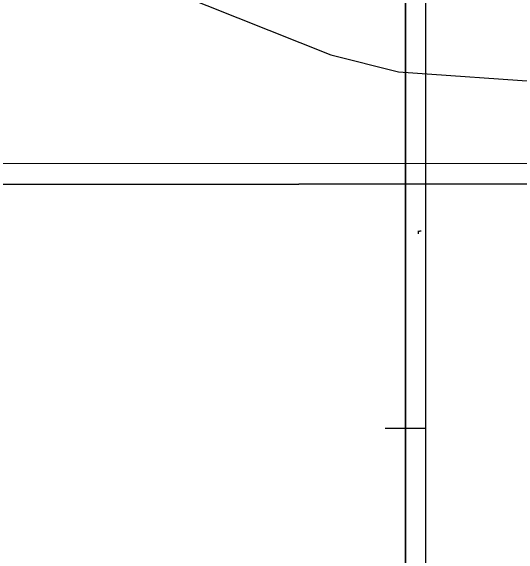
# Model space of a CAD drawing. Extents: x -555887 to -552101, y -1100251 to -1096546.
# Drawn here: x -554389.4 to -554264.7, y -1098326.6 to -1098193.1 of the extents above; entities that cross this region are included whole.
import ezdxf

# ---------------------------------------------------------------- set-up
doc = ezdxf.new("R2010")
doc.units = 0
for name, color, linetype in [('ram_VC4', 7, 'Continuous'), ('ram_VC5', 7, 'Continuous'), ('vrstevnice', 7, 'Continuous'), ('ZSST', 7, 'Continuous')]:
    doc.layers.add(name, color=color, linetype=linetype)

msp = doc.modelspace()

# ---------------------------------------------------------------- linework, layer by layer
at = {"layer": 'ram_VC4'}
msp.add_line((-554287.63, -1098295.47), (-554297.63, -1098295.47), dxfattribs=at)
for points in [[(-554287.63, -1097875.47), (-554644.63, -1097875.47), (-554644.63, -1098505.47), (-554287.63, -1098505.47)], [(-554292.63, -1097880.47), (-554639.63, -1097880.47), (-554639.63, -1098500.47), (-554292.63, -1098500.47)]]:
    msp.add_lwpolyline(points, close=True, dxfattribs=at)
for points in [[(-554287.63, -1097875.47), (-554644.63, -1097875.47), (-554644.63, -1098505.47), (-554287.63, -1098505.47), (-554287.63, -1097875.47)], [(-554292.63, -1098500.47), (-554639.63, -1098500.47), (-554639.63, -1097880.47), (-554292.63, -1097880.47), (-554292.63, -1098500.47)]]:
    msp.add_lwpolyline(points, dxfattribs=at)
at = {"layer": 'ram_VC5'}
for points in [[(-553898.74, -1098587.46), (-553898.84, -1098230.46), (-554738.84, -1098230.7), (-554738.74, -1098587.7)], [(-553903.74, -1098582.46), (-553903.84, -1098235.46), (-554733.84, -1098235.7), (-554733.74, -1098582.7)]]:
    msp.add_lwpolyline(points, close=True, dxfattribs=at)
for points in [[(-553898.74, -1098587.46), (-553898.84, -1098230.46), (-554738.84, -1098230.7), (-554738.74, -1098587.7), (-553898.74, -1098587.46)], [(-554733.74, -1098582.7), (-554733.84, -1098235.7), (-553903.84, -1098235.46), (-553903.74, -1098582.46), (-554733.74, -1098582.7)]]:
    msp.add_lwpolyline(points, dxfattribs=at)
at = {"layer": 'vrstevnice'}
msp.add_lwpolyline([(-554348.96, -1098188.62), (-554310.9, -1098203.89), (-554294.3, -1098208.04), (-554256.95, -1098210.63), (-554240.75, -1098210.23), (-554222.27, -1098208.56), (-554208.73, -1098205.89), (-554181.46, -1098202.17), (-554166.87, -1098200.74), (-554159.5, -1098199.77), (-554151.53, -1098197.21), (-554143.93, -1098190.98)], dxfattribs=at)
at = {"layer": 'ZSST'}
for points in [[(-554289.39, -1098247.72), (-554289.39, -1098246.99)], [(-554289.39, -1098247.23), (-554289.29, -1098247.13), (-554289.19, -1098247.07), (-554289.03, -1098247.02), (-554288.88, -1098247), (-554288.72, -1098246.99)]]:
    msp.add_lwpolyline(points, dxfattribs=at)

doc.saveas('drawing.dxf')
